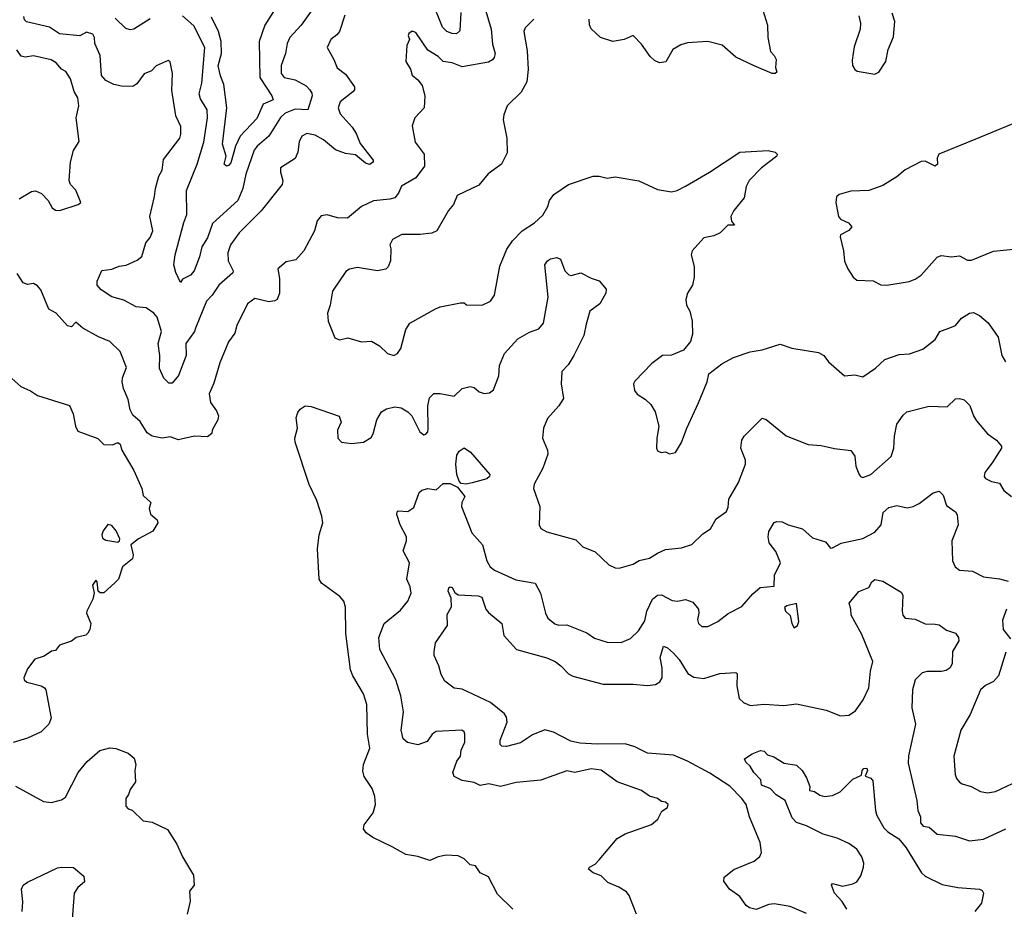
# Model space of a CAD drawing. Extents: x 1954683 to 2060285, y 904798 to 1016299.
# Tile 294 of 472: x 2005257 to 2010148, y 953075 to 957493. Entities that reach past the tile are written whole.
import ezdxf

# ---------------------------------------------------------------- set-up
doc = ezdxf.new("R2010")
doc.units = 0

msp = doc.modelspace()

# ---------------------------------------------------------------- linework, layer by layer
at = {"layer": '0CON10XD'}
for points in [[(2006746.1, 957595), (2006654.5, 957465), (2006599.5, 957405), (2006585.5, 957375), (2006577.3, 957325), (2006556.2, 957265), (2006555.4, 957225), (2006571.4, 957205), (2006625, 957193.6), (2006680.5, 957165), (2006698.9, 957145), (2006708.7, 957128.7), (2006709.1, 957115), (2006687.8, 957045), (2006625, 957047.8), (2006575, 957028.1), (2006552.1, 957007.9), (2006495.2, 956914.8), (2006437.1, 956865), (2006422.5, 956845), (2006379.8, 956725), (2006365.7, 956655), (2006340.4, 956595), (2006215, 956481.5), (2006190.3, 956409.7), (2006162.3, 956365), (2006150.9, 956315), (2006123.1, 956245), (2006105, 956224.3), (2006066, 956204), (2006055, 956187.5), (2006032.5, 956237.5), (2006023.1, 956275), (2006029.3, 956325), (2006071.6, 956485), (2006087.8, 956525), (2006085.8, 956645), (2006138.2, 956775), (2006171.2, 956885), (2006189.5, 957005), (2006187.8, 957045), (2006155, 957099.2), (2006148.9, 957125), (2006162, 957178), (2006177.3, 957355), (2006122.6, 957462.6), (2006065, 957512.5)], [(2007448.2, 957528.2), (2007443.2, 957436.8), (2007427.5, 957422.5), (2007405.7, 957424.3), (2007379.2, 957435), (2007357.8, 957455), (2007303.4, 957593.4)], [(2006536.9, 957565), (2006474, 957466), (2006445.7, 957385), (2006450.3, 957205), (2006510, 957115), (2006516.7, 957095), (2006467.1, 957072.9), (2006435, 957001.4), (2006352.5, 956915), (2006328.8, 956865), (2006305, 956781.9), (2006295, 956768.8), (2006283.8, 956765), (2006273.4, 956775), (2006283.1, 956815), (2006264.6, 956875), (2006285.3, 957055), (2006270.9, 957170.9), (2006253.9, 957213.9), (2006243.4, 957263.4), (2006259.4, 957325), (2006257.6, 957385), (2006245, 957434.4), (2006210, 957505)], [(2008947.5, 957545), (2008972, 957465), (2008974.1, 957404.1), (2008986.2, 957335), (2009005.5, 957315.5), (2009014, 957295), (2009011.2, 957255), (2009018.3, 957231.7), (2009010, 957225), (2008995, 957226.2), (2008905, 957264), (2008815, 957307.5), (2008746.4, 957366.4), (2008675, 957384.4), (2008575, 957377.1), (2008541.3, 957368.7), (2008502, 957345), (2008467, 957283), (2008435, 957277.8), (2008410.2, 957290.2), (2008389.5, 957309.5), (2008345, 957371.4), (2008305, 957413.8), (2008260, 957395), (2008204.2, 957384.2), (2008142.5, 957405), (2008095, 957448), (2008087.3, 957467.3), (2008086.2, 957495)], [(2007572.9, 957535), (2007598.8, 957445), (2007605, 957371.2), (2007618.2, 957325), (2007614.5, 957305.5), (2007605, 957292.9), (2007585, 957282.2), (2007455, 957258.5), (2007405, 957278.1), (2007361.2, 957285), (2007335, 957310.8), (2007285, 957341.4), (2007225, 957428.8), (2007206.4, 957436.4), (2007190, 957425), (2007186.7, 957415), (2007192.5, 957395), (2007180.8, 957365), (2007175.8, 957285.8), (2007197.6, 957247.6), (2007206.8, 957216.8), (2007235, 957194.3), (2007255.5, 957165.5), (2007268.9, 957115), (2007265.6, 957055), (2007220, 957005), (2007206.7, 956965), (2007221.1, 956885), (2007265.5, 956825), (2007268.1, 956765), (2007225, 956708.1), (2007153.9, 956666.1), (2007139.3, 956630.7), (2007121.1, 956608.9), (2007095, 956600.8), (2007015, 956593.3), (2006954.2, 956565.8), (2006885, 956506.9), (2006835, 956508.1), (2006785, 956524.3), (2006755, 956518), (2006735, 956493.3), (2006721.5, 956445), (2006668.8, 956345), (2006629.1, 956300.9), (2006580.3, 956289.7), (2006540, 956255), (2006547.3, 956207.3), (2006546.8, 956135), (2006535.9, 956104.1), (2006524, 956096), (2006495, 956092.3), (2006425, 956107.5), (2006388.1, 956081.9), (2006335.6, 955975), (2006325, 955936.2), (2006295, 955893.3), (2006250.9, 955789.1), (2006221.4, 955688.6), (2006198, 955635), (2006205, 955592.5), (2006235, 955550), (2006244, 955525), (2006241.2, 955505), (2006212.5, 955455), (2006211.7, 955438.3), (2006189.3, 955420.7), (2006125, 955424.4), (2006059.5, 955410.5), (2006045, 955406.7), (2006005, 955421.2), (2005964.2, 955414.2), (2005915, 955424.3), (2005890.8, 955440.8), (2005855, 955497.1), (2005818.6, 955528.6), (2005805.6, 955555), (2005796.2, 955606.2), (2005772, 955662), (2005766.7, 955695), (2005767.9, 955715), (2005788, 955765), (2005755.5, 955845), (2005705, 955894.4), (2005647.6, 955917.6), (2005570.5, 955960.5), (2005535, 955990), (2005515, 955967.5), (2005495, 955972.5), (2005437.5, 956035), (2005402, 956055), (2005361.3, 956151.3), (2005345, 956172), (2005325, 956182.5), (2005295, 956177.1), (2005275, 956185.8), (2005245, 956232)], [(2005930.9, 956655), (2005948.1, 956715), (2005964.3, 956745), (2005972.1, 956797.9), (2006052.5, 956905), (2006058.2, 956925), (2006057.6, 956962.4), (2006033.2, 957015), (2006013, 957143), (2006016.7, 957225), (2006005, 957283.3), (2005995, 957290), (2005935, 957264), (2005911.7, 957238.3), (2005875, 957223.3), (2005839.2, 957175), (2005818.6, 957161.4), (2005762.7, 957162.7), (2005725, 957170.8), (2005685, 957191.1), (2005663.8, 957215), (2005656.7, 957315), (2005630, 957375), (2005628.8, 957405), (2005620.9, 957420.9), (2005589.4, 957430.6), (2005555, 957413.5), (2005455, 957423.3), (2005405, 957455.2), (2005291.4, 957481.4), (2005281.4, 957491.4), (2005278.1, 957508.1)], [(2006872.1, 957515), (2006845.5, 957434.5), (2006832.8, 957417.2), (2006802.2, 957395), (2006784.4, 957355), (2006817.8, 957295), (2006833.3, 957253.3), (2006875, 957222.9), (2006919.3, 957159.3), (2006919.4, 957145), (2006911.4, 957135), (2006848.6, 957085), (2006839.4, 957055), (2006849.4, 957025), (2006909.3, 956959.3), (2006928, 956928), (2006948.3, 956878.3), (2007012.5, 956795), (2007012, 956785), (2006994.2, 956774.2), (2006975, 956780), (2006925, 956822.5), (2006875, 956828.8), (2006826, 956846), (2006766.1, 956896.1), (2006725, 956919.3), (2006683.1, 956926.9), (2006658.5, 956915), (2006645, 956886.2), (2006637.8, 956835), (2006625, 956804.2), (2006552.9, 956757.1), (2006552.5, 956735), (2006564, 956695), (2006561.2, 956675), (2006457, 956543), (2006347.3, 956435), (2006304.6, 956375), (2006291.3, 956335), (2006291.8, 956295), (2006317.5, 956245), (2006315.6, 956235), (2006245.4, 956175), (2006213.6, 956125), (2006185, 956094.4), (2006129.5, 955960.5), (2006125, 955944.2), (2006082.5, 955885), (2006084.3, 955825), (2006045, 955725.8), (2006015, 955687.5), (2005998.3, 955688.3), (2005972.4, 955712.4), (2005951.1, 955761.1), (2005952.9, 955825), (2005945.5, 955885), (2005961.2, 955945), (2005940, 956015), (2005923.3, 956035), (2005885, 956061.8), (2005835, 956067.5), (2005775, 956100.5), (2005715, 956115.8), (2005661.2, 956151.2), (2005642, 956175), (2005642, 956195), (2005665, 956247.9), (2005715.3, 956254.7), (2005750.9, 956269.1), (2005785.5, 956274.5), (2005841.2, 956298.8), (2005863.6, 956316.4), (2005883.3, 956385), (2005905, 956412), (2005917.8, 956445), (2005903.1, 956515), (2005927.3, 956615), (2005930.9, 956655)], [(2005905, 957497.7), (2005823.6, 957446.4), (2005805, 957441.9), (2005785, 957449.4), (2005731.2, 957501.2)], [(2007810.8, 957495), (2007768, 957452), (2007761.1, 957435), (2007778.3, 957338.3), (2007783.6, 957245), (2007776.3, 957183.7), (2007747.8, 957132.2), (2007679.2, 957065), (2007661.2, 957021.2), (2007659.2, 956995), (2007677.5, 956905), (2007677.9, 956832.1), (2007650, 956775), (2007583.4, 956726.6), (2007538.3, 956671.7), (2007430, 956620), (2007411.4, 956575), (2007387.1, 956545), (2007328.8, 956445), (2007305, 956433.1), (2007245.9, 956425.9), (2007155, 956425.8), (2007108.8, 956401.2), (2007096.2, 956375), (2007101.2, 956355), (2007098.8, 956295), (2007086.7, 956265), (2007075.8, 956254.2), (2007035, 956246), (2006935, 956262.9), (2006895, 956254.2), (2006876.8, 956243.2), (2006810, 956145), (2006800, 956075), (2006786, 956035), (2006790, 955995), (2006823, 955913), (2006845, 955903.3), (2006886.4, 955913.6), (2006955, 955892.5), (2007005, 955896.4), (2007043.5, 955873.5), (2007083.8, 955835), (2007115, 955825.7), (2007134, 955835), (2007150.7, 955859.3), (2007175.5, 955955), (2007194.4, 955985), (2007322.5, 956057.5), (2007345, 956067.1), (2007446.4, 956086.4), (2007465, 956086.7), (2007477, 956077), (2007555, 956076), (2007596.2, 956095), (2007615.8, 956125), (2007641.8, 956268.2), (2007676.7, 956353.3), (2007705, 956394), (2007752.5, 956445), (2007815, 956484.3), (2007855, 956522), (2007881.2, 956565), (2007888, 956595), (2007910.8, 956625), (2007983.3, 956675), (2008105, 956716), (2008135.9, 956715.9), (2008175, 956706), (2008215, 956712.5), (2008332.3, 956692.3), (2008425, 956649.4), (2008495, 956638.6), (2008522.5, 956645), (2008565, 956666), (2008683.8, 956735), (2008835, 956835.8), (2008975, 956843.3), (2009010, 956835), (2009020, 956825), (2009017.5, 956815), (2008942.3, 956757.7), (2008880.8, 956695), (2008866.2, 956665), (2008855, 956607.5), (2008803.9, 956546.1), (2008790, 956515), (2008793, 956493), (2008808.3, 956471.7), (2008775, 956472.5), (2008735.9, 956434.1), (2008705, 956418.8), (2008655, 956408.8), (2008597.5, 956345), (2008592.2, 956325), (2008607, 956267), (2008607.5, 956215), (2008598.8, 956175), (2008573.8, 956135), (2008566.1, 956103.9), (2008570, 956075), (2008585.7, 956045), (2008597.1, 955995), (2008598.8, 955931.2), (2008588.8, 955895), (2008555, 955852.5), (2008495, 955827.5), (2008450, 955825), (2008396.7, 955785), (2008312.7, 955697.3), (2008306.1, 955683.9), (2008310.8, 955650.8), (2008325, 955633.3), (2008366.4, 955606.4), (2008391.7, 955581.7), (2008413.8, 955545), (2008432.5, 955475), (2008422.3, 955412.3), (2008420, 955365), (2008425, 955352.5), (2008443, 955343), (2008465, 955347.5), (2008485, 955337.5), (2008515, 955343.3)], [(2009425, 957512.5), (2009434.2, 957475), (2009432.5, 957445), (2009401.7, 957358.3), (2009392.3, 957292.3), (2009394, 957265), (2009405.8, 957245.8), (2009417.5, 957237.5), (2009505, 957222.9), (2009525, 957232), (2009560, 957285), (2009571.9, 957345), (2009597, 957407), (2009604.3, 957484.3), (2009590.8, 957525)], [(2005255, 956603.3), (2005315, 956640), (2005335, 956642.5), (2005365, 956630), (2005398.9, 956595), (2005418.8, 956558.8), (2005435, 956546.5), (2005455.5, 956544.5), (2005547.5, 956575), (2005560, 956585), (2005535.8, 956645.8), (2005510, 956675), (2005503.3, 956695), (2005510, 956785), (2005525, 956842.5), (2005551.9, 956888.1), (2005537.3, 957005), (2005551.2, 957065), (2005545.5, 957105), (2005526.7, 957136.7), (2005508.7, 957198.7), (2005486.2, 957236.2), (2005465, 957247.5), (2005438.1, 957278.1), (2005413.1, 957293.1), (2005325, 957312.7), (2005283.6, 957306.4), (2005265, 957310.9), (2005243.5, 957343.5)], [(2010190, 956975), (2010001.4, 956898.6), (2009822, 956825), (2009814.3, 956805.7), (2009815.6, 956775), (2009805, 956765.8), (2009755, 956790), (2009735, 956788.9), (2009655, 956746.9), (2009615, 956712.9), (2009545, 956669.2), (2009475, 956644.2), (2009385, 956641.2), (2009327.5, 956625), (2009315, 956612.5), (2009311.2, 956585), (2009324, 956515), (2009335, 956502.9), (2009374.5, 956484.5), (2009390, 956465), (2009375, 956445.8), (2009333.8, 956425), (2009332, 956415), (2009350, 956345), (2009353.6, 956293.6), (2009370, 956255), (2009396.7, 956215), (2009415, 956200), (2009496.1, 956196.1), (2009535, 956175.8), (2009565, 956174.3)], [(2009565, 956174.3), (2009675, 956192.9), (2009705, 956204.2), (2009735, 956224), (2009815, 956314.2), (2009835, 956321.9), (2009885, 956314.6), (2009925, 956319.4), (2009965, 956299.2), (2009985, 956299.2), (2010095, 956344), (2010275, 956361.9)], [(2007706.2, 953075), (2007629.7, 953149.7), (2007585.8, 953235.8), (2007545, 953256.2), (2007520.7, 953290.7), (2007495, 953296.7), (2007465.6, 953325.6), (2007435, 953340), (2007375, 953343.8), (2007335, 953336), (2007295, 953317.8), (2007235, 953337.1), (2007175, 953347.8), (2007106.7, 953385), (2007011.9, 953431.9), (2006978, 953455), (2006964.2, 953475), (2006968.8, 953495), (2007012, 953555), (2007024.2, 953595), (2007020.8, 953635), (2007007.5, 953675), (2006968.1, 953735), (2006960.9, 953760.9), (2006964.4, 953795), (2006995.6, 953875), (2006984.6, 953945), (2006981.7, 954091.7), (2006964.5, 954144.5), (2006911.2, 954235), (2006900, 954265), (2006876.9, 954445), (2006875.8, 954575), (2006866.9, 954605), (2006847.8, 954627.8), (2006756, 954695), (2006744.4, 954715), (2006735.6, 954864.4), (2006744.5, 954935), (2006762.1, 954995), (2006757.1, 955027.1), (2006733.5, 955105), (2006694.8, 955184.8), (2006624.8, 955395), (2006623.7, 955415), (2006636.7, 955465), (2006630.4, 955515), (2006638, 955542), (2006650.7, 955559.3), (2006675, 955575.5), (2006705, 955572.1), (2006844.2, 955524.2), (2006854, 955495), (2006835.5, 955455), (2006837.3, 955415), (2006855, 955394.6), (2006905, 955388.5), (2006965, 955395.5), (2007002.2, 955417.8), (2007013.5, 955436.5), (2007030.4, 955505), (2007055, 955545.7), (2007079.4, 955560.6), (2007120.4, 955569.6), (2007151.2, 955565), (2007185.8, 955545), (2007205.7, 955525), (2007245, 955446), (2007265, 955432), (2007275, 955433.8), (2007284.3, 955445.7), (2007286.7, 955463.3), (2007284.3, 955575.7), (2007292.5, 955615), (2007315, 955635.8), (2007345, 955637.1), (2007415, 955624), (2007455, 955660.8), (2007495, 955672), (2007515, 955665.8), (2007539.2, 955645), (2007565, 955636.5), (2007590.2, 955639.8), (2007610, 955655), (2007636.5, 955725), (2007640, 955775), (2007665.3, 955834.7), (2007731.7, 955908.3), (2007788.9, 955941.1), (2007835, 955958.1), (2007859.1, 955985), (2007882.7, 956115), (2007866.2, 956275), (2007878.8, 956295), (2007893.3, 956305), (2007925, 956312), (2007943.9, 956303.9), (2007964.3, 956245), (2007985, 956226), (2007997.1, 956222.9), (2008045, 956236), (2008095, 956209.2), (2008135, 956196.7), (2008170, 956155), (2008168.1, 956135), (2008138.2, 956081.8), (2008089.2, 956045), (2008071.2, 955981.2), (2008058.5, 955925), (2008009.6, 955825), (2007981.7, 955778.3), (2007950.5, 955745), (2007947.5, 955685), (2007958.7, 955611.3), (2007935.8, 955575), (2007878.3, 955511.7), (2007858.6, 955465), (2007854.4, 955415), (2007879.2, 955355), (2007880.8, 955335), (2007855.7, 955265), (2007813, 955187), (2007809.4, 955165), (2007840.8, 955075), (2007836.7, 954985), (2007846.1, 954966.1), (2007875, 954948.8), (2008019.6, 954909.6), (2008054.7, 954874.7), (2008115, 954850), (2008183.3, 954785), (2008215, 954771.2), (2008235, 954770), (2008305, 954788.9), (2008335, 954807.8), (2008385, 954818.9), (2008426, 954844), (2008465, 954862.5), (2008545, 954870), (2008595, 954886), (2008650.5, 954939.5), (2008688.8, 954965), (2008716.4, 955013.6), (2008768.8, 955051.2), (2008777.1, 955072.9), (2008778.9, 955111.1), (2008827.5, 955195), (2008862, 955285), (2008862.5, 955305), (2008840, 955365), (2008844.2, 955405), (2008855.6, 955424.4), (2008945, 955513.3), (2008965, 955506.7), (2009065, 955426.2), (2009173.3, 955383.3), (2009238.3, 955378.3), (2009305, 955362.9), (2009385, 955353.8), (2009405.7, 955325), (2009410.8, 955275), (2009425, 955237.5), (2009433.6, 955223.6), (2009445, 955220), (2009485, 955233.8), (2009585.8, 955324.2), (2009600, 955365), (2009601.9, 955425), (2009614.4, 955485), (2009645, 955529.2), (2009664.5, 955545.5), (2009775, 955574), (2009865, 955570), (2009905, 955610), (2009925, 955612.5), (2009948.8, 955605), (2009977.4, 955577.4), (2009995.7, 955525), (2010010.7, 955500.7), (2010065, 955436.7), (2010110, 955405), (2010133.8, 955375), (2010133.8, 955365), (2010088.1, 955291.9), (2010051.9, 955245), (2010048.6, 955225), (2010054, 955215), (2010085, 955200), (2010125, 955191.2), (2010146.2, 955155), (2010183.8, 955125)], [(2008515, 955343.3), (2008545, 955392.5), (2008570.8, 955465), (2008629.7, 955590.3), (2008672, 955695), (2008680, 955735), (2008745, 955783.8), (2008802.5, 955815), (2008885.8, 955844.2), (2008945, 955854.2), (2009035, 955882), (2009092.1, 955862.1), (2009225, 955840.8), (2009251.2, 955825), (2009275, 955793.8), (2009354.1, 955724.1), (2009405, 955730), (2009445, 955718.8), (2009508.3, 955761.7), (2009554.6, 955805.4), (2009625, 955829.4), (2009676.8, 955833.2), (2009743.3, 955856.7), (2009804.3, 955905), (2009828, 955945), (2009885, 955966), (2009905, 955973.8), (2009935, 956010.6), (2009975, 956036.2), (2009995, 956038), (2010025, 956024), (2010067.9, 955987.9), (2010117, 955917), (2010135.9, 955825.9), (2010154.3, 955794.3)], [(2005203.3, 955725), (2005262, 955672), (2005310, 955650), (2005345, 955625.8), (2005505, 955576.7), (2005523.3, 955535), (2005533.9, 955473.9), (2005545, 955450), (2005645, 955413.3), (2005675, 955384), (2005717.7, 955382.3), (2005745, 955393.3), (2005756.7, 955385), (2005763.8, 955355), (2005824.2, 955255), (2005864.4, 955164.4), (2005870.6, 955130.6), (2005908.6, 955095), (2005900, 955065), (2005907.3, 955037.3), (2005939.3, 955009.3), (2005943.3, 954995), (2005917.6, 954952.4), (2005846.7, 954915), (2005808.8, 954885), (2005820, 954835), (2005816.7, 954815), (2005767.5, 954775), (2005747.5, 954715), (2005731.7, 954698.3), (2005675, 954647.5), (2005657, 954647), (2005647.5, 954655), (2005641.7, 954701.7), (2005635, 954710), (2005618.8, 954685), (2005626.7, 954645), (2005620, 954615), (2005590, 954555), (2005588.6, 954545), (2005610, 954495), (2005605.6, 954465), (2005595, 954446.7), (2005585, 954436.7), (2005537.5, 954425), (2005515, 954406), (2005455, 954386.7), (2005435, 954360), (2005415, 954357.5), (2005378, 954332), (2005332.7, 954317.3), (2005295, 954270), (2005278, 954225), (2005279.2, 954215), (2005292.9, 954202.9), (2005363.3, 954185), (2005380.8, 954175), (2005387.1, 954165), (2005412.9, 954025), (2005402.5, 953995), (2005363.6, 953956.4), (2005295, 953924.5), (2005225, 953903.5)], [(2007475, 955186.6), (2007450, 955190), (2007440.6, 955200.6), (2007429.2, 955235), (2007422.8, 955285), (2007429.1, 955330.9), (2007440.1, 955349.9), (2007465, 955366.5), (2007496.5, 955345), (2007592.1, 955235), (2007590.8, 955225), (2007577.2, 955212.8), (2007505, 955192.5), (2007475, 955186.6)], [(2008321.2, 953051.2), (2008284.2, 953144.2), (2008271.2, 953161.2), (2008233.3, 953185), (2008177.9, 953207.9), (2008145, 953241.2), (2008105, 953256.7), (2008083.3, 953275), (2008087.5, 953285), (2008115, 953300), (2008135, 953320), (2008225, 953426), (2008265, 953450), (2008395, 953496.7), (2008427.7, 953522.3), (2008447, 953563), (2008475, 953580), (2008477.5, 953595), (2008465, 953607.5), (2008445, 953610), (2008425, 953626.2), (2008385, 953636.7), (2008345, 953665.8), (2008225, 953708), (2008145, 953766.5), (2008095, 953772.2), (2008015, 953754.5), (2007975, 953762.5), (2007845, 953716.9), (2007722.5, 953705), (2007645, 953685.7), (2007587.5, 953697.5), (2007545, 953689.4), (2007515, 953704.4), (2007454.7, 953714.7), (2007416, 953735), (2007409.2, 953755), (2007428.7, 953811.3), (2007446.9, 953835), (2007450, 953865), (2007467.5, 953905), (2007468.8, 953945), (2007465, 953956.7), (2007452.5, 953965), (2007325, 953958.5), (2007305.7, 953945), (2007281.4, 953908.6), (2007235, 953891.5), (2007184.2, 953904.2), (2007162.3, 953922.3), (2007152.7, 953965), (2007163.8, 954055), (2007150.4, 954135), (2007124.6, 954215), (2007045.3, 954365), (2007041.8, 954425), (2007068, 954495), (2007148.7, 954561.3), (2007184.5, 954605), (2007200.9, 954645), (2007196.9, 954676.9), (2007180.6, 954715), (2007193.7, 954795), (2007162, 954855), (2007178, 954905), (2007177.6, 954925), (2007147.6, 954985), (2007130.6, 955035), (2007131.7, 955048.3), (2007136.4, 955053.6), (2007185, 955050), (2007215, 955070), (2007241.5, 955145), (2007255, 955157.3), (2007285, 955164.7), (2007325, 955158.5), (2007361, 955189), (2007395, 955189.6), (2007432.2, 955172.2), (2007468.2, 955125), (2007453.8, 955095), (2007452.2, 955075), (2007503.3, 954945), (2007556.1, 954885), (2007577.3, 954805), (2007593.5, 954775), (2007615, 954758.8), (2007721.9, 954711.9), (2007818, 954695), (2007844, 954645), (2007869.2, 954545), (2007881.3, 954521.3), (2007915, 954492.5), (2007935, 954485.8), (2007975, 954488), (2008075, 954447.5), (2008111.7, 954421.7), (2008175, 954401.1), (2008245, 954400), (2008290.9, 954419.1), (2008331.7, 954458.3), (2008362.2, 954507.8), (2008372.7, 954555), (2008400.5, 954615), (2008425, 954634.4), (2008445, 954637.5), (2008498.8, 954608.8), (2008525, 954605.7), (2008565, 954614.4), (2008600.6, 954600.6), (2008629.2, 954565), (2008631.4, 954545), (2008624.3, 954515), (2008628.8, 954495), (2008645, 954480), (2008675, 954478.8), (2008725, 954504.2), (2008775.7, 954544.3), (2008845, 954578.8), (2008898.8, 954641.2), (2008935, 954673.3), (2009005, 954680), (2009006.7, 954735), (2009036.2, 954795), (2009012.5, 954852.5), (2008980, 954895), (2008974.7, 954925.3), (2008978.7, 954951.3), (2009005, 954996), (2009018.3, 955001.7), (2009045, 954998.6), (2009075, 954984), (2009145, 954964.5), (2009195, 954920), (2009260.3, 954900.3), (2009285, 954868.8), (2009295, 954870), (2009337.4, 954892.6), (2009445, 954916.5), (2009505, 954947.8), (2009536.7, 954985), (2009546.4, 955045), (2009575, 955071.2), (2009615, 955080.4), (2009665, 955069.2), (2009695, 955076.2), (2009725, 955090.9), (2009795, 955143.1), (2009825, 955151.4), (2009845, 955132), (2009861.1, 955081.1), (2009905, 955048.8), (2009914.2, 955034.2), (2009918.1, 954985), (2009888, 954905), (2009890, 954805), (2009904.4, 954775), (2009925, 954760), (2009990, 954755), (2010045, 954725.8), (2010125, 954716.4), (2010166.7, 954705)], [(2005745, 954898.8), (2005753.3, 954905), (2005754, 954915), (2005735.8, 954955), (2005715, 954980.8), (2005695, 954985.2), (2005672.3, 954955), (2005665.7, 954935), (2005668.6, 954918.6), (2005685, 954907.5), (2005745, 954898.8)], [(2009166, 953055), (2009085, 953089.1), (2009005, 953101.5), (2008978.6, 953098.6), (2008915, 953074.4), (2008882.1, 953082.1), (2008865, 953093.8), (2008835, 953139.2), (2008782.9, 953175), (2008754.2, 953215), (2008756.1, 953233.9), (2008805, 953272.5), (2008905, 953314.2), (2008933, 953337), (2008942.3, 953357.7), (2008935, 953407.5), (2008883.1, 953535), (2008865.4, 953595), (2008845, 953625.5), (2008785, 953687.3), (2008685, 953750.5), (2008575, 953810.3), (2008505, 953840.7), (2008375, 953850), (2008312.4, 953882.4), (2008265, 953897.4), (2008125.2, 953894.8), (2008039.8, 953899.8), (2007995, 953910.9), (2007909.2, 953955), (2007865, 953967.1), (2007805, 953941.2), (2007745, 953901.8), (2007675, 953884.3), (2007652.5, 953885), (2007644.2, 953894.2), (2007643.1, 953915), (2007677.9, 954005), (2007675, 954030), (2007665, 954045.8), (2007595, 954102.7), (2007455, 954168.8), (2007415, 954172.9), (2007368.3, 954208.3), (2007350.5, 954240.5), (2007339.2, 954285), (2007316.2, 954335), (2007316.1, 954353.9), (2007322.3, 954397.7), (2007382, 954485), (2007380.9, 954539.1), (2007402.3, 954577.7), (2007400.3, 954620.3), (2007384.6, 954654.6), (2007389.2, 954670.8), (2007395, 954676.7), (2007405, 954673.8), (2007417.7, 954647.7), (2007435, 954636.2), (2007535, 954632), (2007553.3, 954625), (2007573.2, 954565), (2007585, 954548.2), (2007651.2, 954495), (2007661.9, 954435), (2007725, 954365.7), (2007875, 954324.1), (2007917.5, 954305), (2007945.6, 954285), (2007982.5, 954245), (2008005, 954233.1), (2008155, 954193.8), (2008305, 954193.6), (2008375, 954186.7), (2008415, 954191.5), (2008436.9, 954205), (2008447.7, 954225), (2008448, 954275), (2008437.9, 954325), (2008455, 954381.2), (2008475, 954374), (2008505, 954347.1), (2008533.3, 954315), (2008576, 954246), (2008605, 954228.2), (2008655, 954221.8), (2008735, 954245.5), (2008815, 954251.2), (2008821.2, 954245), (2008818.6, 954185), (2008831.3, 954121.3), (2008851.7, 954101.7), (2008885, 954087.5), (2008955, 954093.1), (2009053.6, 954086.4), (2009115, 954096), (2009263.6, 954063.6), (2009335, 954035.8), (2009375, 954040), (2009409.3, 954060.7), (2009447.1, 954115), (2009475.5, 954174.5), (2009483, 954257), (2009495.5, 954305), (2009440.4, 954440.4), (2009386.7, 954535), (2009386.2, 954565), (2009377.5, 954595), (2009425, 954653.8), (2009475, 954673.8), (2009489.5, 954700.5), (2009505, 954713.3), (2009545, 954704.2), (2009635, 954650), (2009643.8, 954635), (2009640, 954555), (2009644, 954535), (2009655, 954521.2), (2009705, 954516), (2009755, 954492.5), (2009805, 954491.4), (2009825, 954488.6), (2009861.1, 954461.1), (2009906.2, 954446.2), (2009920.8, 954425), (2009921.7, 954408.3), (2009890, 954355), (2009888.9, 954295), (2009879.2, 954275), (2009858.6, 954261.4), (2009835.7, 954255.7), (2009765, 954256.5), (2009740.2, 954249.8), (2009705.6, 954215), (2009692.2, 954165), (2009689.5, 954075), (2009706.5, 953995), (2009672.8, 953837.2), (2009670.7, 953800.7), (2009713.6, 953615), (2009718.9, 953565), (2009731.2, 953535), (2009732.5, 953505), (2009745, 953487.5), (2009775, 953483.8), (2009815, 953447.7), (2009905, 953437.9), (2009975.5, 953415.5), (2010045, 953423.3), (2010155, 953474.4)], [(2009105, 954472.5), (2009120, 954485), (2009127.5, 954505), (2009115, 954593.3), (2009067.5, 954582.5), (2009056.2, 954573.8), (2009061.2, 954555), (2009083.9, 954533.9), (2009092.5, 954495), (2009105, 954472.5)], [(2010158.9, 954565), (2010139.1, 954510.9), (2010142.5, 954465), (2010178.3, 954418.3)], [(2010155, 954352.5), (2010120, 954235), (2010095, 954206), (2010055, 954186), (2010030, 954165), (2009977.9, 954042.1), (2009932, 953965), (2009897.5, 953835), (2009904.3, 953745), (2009910.8, 953725), (2009925, 953706.2), (2009938.8, 953698.8), (2009983.3, 953685), (2010030.3, 953660.3), (2010065, 953652.9), (2010105, 953660.6), (2010245, 953725.6)], [(2005236.6, 953686.6), (2005375, 953610), (2005415, 953606.2), (2005465, 953618.9), (2005485, 953631.4), (2005546.7, 953755), (2005591.3, 953808.7), (2005655, 953864.5), (2005705, 953876.9), (2005735, 953874.3), (2005795, 953850.8), (2005825, 953826.2), (2005834.2, 953795), (2005829.4, 953765), (2005832.1, 953707.9), (2005805, 953670), (2005798, 953645), (2005784, 953625), (2005785, 953587.5), (2005795, 953573.3), (2005815, 953566.7), (2005870, 953515), (2005915, 953508), (2005990.9, 953470.9), (2006038.3, 953398.3), (2006065.6, 953335), (2006120, 953245), (2006123.8, 953195), (2006100, 953165), (2006104, 953115), (2006088.3, 953051.7)], [(2009366, 953075), (2009343.4, 953113.4), (2009303.8, 953155), (2009290, 953195), (2009295, 953203.3), (2009345, 953190), (2009395, 953200.9), (2009415, 953211.9), (2009435, 953240.8), (2009449.2, 953285), (2009450, 953305), (2009439.6, 953335), (2009415, 953373.6), (2009375, 953402.5), (2009317.6, 953427.6), (2009248.1, 953448.1), (2009165, 953490), (2009116.2, 953506.2), (2009095, 953528.8), (2009060, 953615), (2009015, 953644.3), (2008984.7, 953674.7), (2008963.4, 953683.4), (2008942.4, 953692.4), (2008937.8, 953717.8), (2008903.8, 953755), (2008885.8, 953785.8), (2008864.3, 953805), (2008857.5, 953822.5), (2008895, 953847.5), (2008937, 953863), (2008955, 953860), (2008972, 953842), (2009003.1, 953833.1), (2009055, 953801.2), (2009115, 953791.2), (2009144.1, 953764.1), (2009165, 953727.5), (2009182.5, 953685), (2009180, 953665), (2009205, 953660), (2009231.4, 953641.4), (2009255, 953636), (2009295, 953640.8), (2009332.1, 953657.9), (2009395, 953721.2), (2009438, 953742), (2009441.9, 953765), (2009450, 953775), (2009465, 953775.6), (2009468.6, 953765), (2009456.7, 953736.7), (2009485, 953725.8), (2009495, 953713.3), (2009508.1, 953565), (2009515, 953541.2), (2009549.4, 953479.4), (2009569.4, 953459.4), (2009624.6, 953425), (2009660.3, 953380.3), (2009737, 953257), (2009755, 953239.2), (2009839.1, 953199.1), (2009917, 953183), (2010025, 953175.6), (2010038.2, 953168.2), (2010044.3, 953155), (2010034.6, 953105.4), (2010002, 953065)], [(2005269.4, 953065), (2005272.7, 953112.7), (2005266, 953175), (2005273.8, 953195), (2005295, 953209.2), (2005445, 953280.8), (2005464.1, 953284.1), (2005525, 953283.3), (2005575, 953240), (2005578.5, 953211.5), (2005545, 953183.1), (2005527.3, 953155), (2005515.4, 953005)]]:
    msp.add_lwpolyline(points, dxfattribs=at)

doc.saveas('drawing.dxf')
